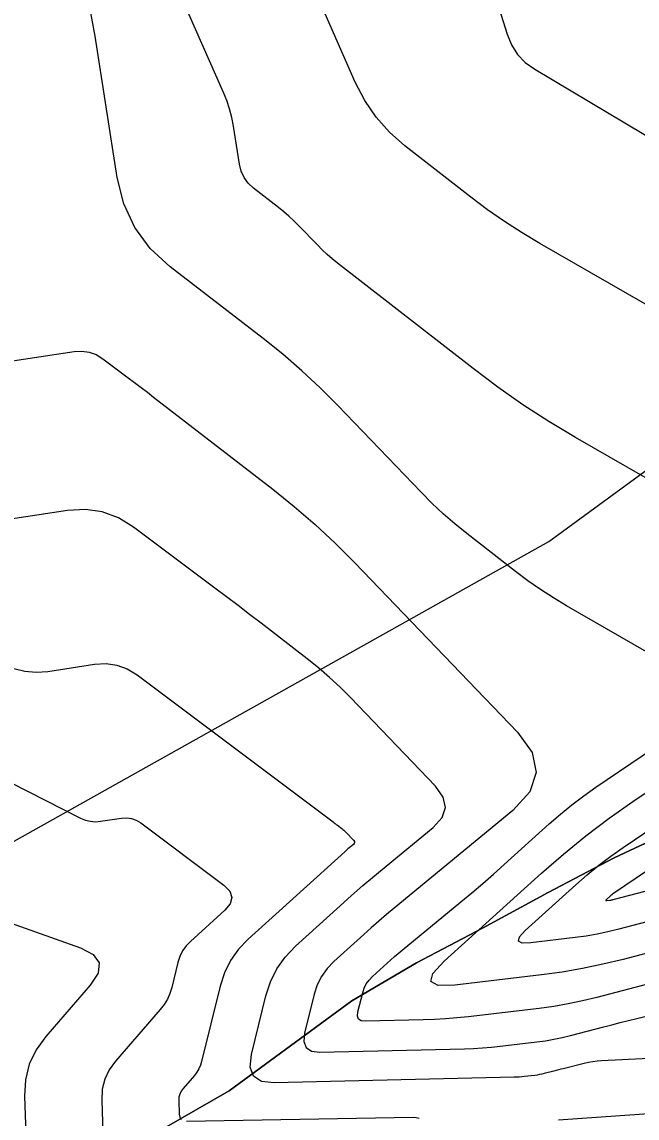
# Model space of a CAD drawing. Extents: x 1354696 to 1366163, y 660729 to 670380.
# Drawn here: x 1361058.7 to 1361099.9, y 664627.7 to 664701.2 of the extents above; entities that cross this region are included whole.
import ezdxf

# ---------------------------------------------------------------- set-up
doc = ezdxf.new("R2010")
doc.units = 0
doc.layers.add('R_Contours', color=7, linetype='Continuous')
doc.layers.add('R_Erosion', color=7, linetype='Continuous')

msp = doc.modelspace()

# ---------------------------------------------------------------- linework, layer by layer
at = {"layer": 'R_Contours'}
for points in [[(1361111.89, 664664.068), (1361095.775, 664673.317), (1361093.999, 664674.378), (1361092.263, 664675.5), (1361090.569, 664676.682), (1361088.915, 664677.924), (1361079.826, 664685.004), (1361079.474, 664685.288), (1361079.133, 664685.585), (1361078.803, 664685.894), (1361078.483, 664686.215), (1361077.228, 664687.522), (1361076.908, 664687.843), (1361076.577, 664688.151), (1361076.236, 664688.446), (1361075.883, 664688.73), (1361074.211, 664690.021), (1361073.852, 664690.352), (1361073.574, 664690.731), (1361073.376, 664691.157), (1361073.259, 664691.631), (1361072.861, 664694.173), (1361072.75, 664694.757), (1361072.602, 664695.33), (1361072.416, 664695.892), (1361072.194, 664696.443), (1361060.42, 664723.089)], [(1361106.345, 664678.877), (1361093.399, 664686.307), (1361092.2, 664687.024), (1361091.028, 664687.781), (1361089.884, 664688.579), (1361088.767, 664689.418), (1361084.353, 664692.856), (1361083.318, 664693.768), (1361082.417, 664694.786), (1361081.652, 664695.909), (1361081.023, 664697.137), (1361075.545, 664709.623)], [(1361090.248, 664703.414), (1361091.197, 664700.348), (1361091.491, 664699.626), (1361091.897, 664698.993), (1361092.417, 664698.449), (1361093.05, 664697.995), (1361108.95, 664688.536)], [(1361103.231, 664657.411), (1361095.185, 664662.029), (1361094.298, 664662.559), (1361093.432, 664663.119), (1361092.585, 664663.709), (1361091.759, 664664.329), (1361088.496, 664666.871), (1361087.693, 664667.521), (1361086.914, 664668.197), (1361086.161, 664668.902), (1361085.432, 664669.634), (1361079.852, 664675.444), (1361078.662, 664676.638), (1361077.431, 664677.785), (1361076.158, 664678.886), (1361074.843, 664679.941), (1361068.618, 664684.749), (1361067.284, 664685.983), (1361066.249, 664687.393), (1361065.512, 664688.979), (1361065.073, 664690.742), (1361063.591, 664700.207), (1361063.178, 664702.381)], [(1361051.531, 664677.47), (1361062.185, 664679.074), (1361062.701, 664679.104), (1361063.192, 664679.033), (1361063.657, 664678.863), (1361064.097, 664678.592), (1361065.808, 664677.309), (1361066.235, 664676.988), (1361066.661, 664676.665), (1361067.086, 664676.34), (1361067.509, 664676.014), (1361075.487, 664669.852), (1361076.934, 664668.69), (1361078.336, 664667.478), (1361079.692, 664666.214), (1361081.002, 664664.9), (1361091.888, 664653.566), (1361092.877, 664652.187), (1361093.156, 664650.85), (1361092.723, 664649.554), (1361091.579, 664648.3), (1361083.623, 664641.756), (1361083.106, 664641.325), (1361082.594, 664640.889), (1361082.088, 664640.446), (1361081.586, 664639.998), (1361079.588, 664638.189), (1361079.132, 664637.714), (1361078.761, 664637.188), (1361078.474, 664636.612), (1361078.272, 664635.986), (1361077.63, 664633.38), (1361077.573, 664632.812), (1361077.724, 664632.411), (1361078.083, 664632.177), (1361078.65, 664632.109), (1361088.341, 664632.338), (1361088.944, 664632.359), (1361089.545, 664632.394), (1361090.146, 664632.444), (1361090.745, 664632.508), (1361093.199, 664632.797), (1361093.768, 664632.874), (1361094.332, 664632.971), (1361094.893, 664633.087), (1361095.451, 664633.223), (1361097.673, 664633.805), (1361098.229, 664633.95), (1361098.785, 664634.093), (1361099.341, 664634.234), (1361099.898, 664634.374), (1361104.88, 664635.617)], [(1361107.993, 664632.039), (1361097.537, 664631.524), (1361097.241, 664631.502), (1361096.947, 664631.466), (1361096.656, 664631.416), (1361096.366, 664631.351), (1361094.952, 664630.998), (1361094.794, 664630.958), (1361094.636, 664630.918), (1361094.478, 664630.877), (1361094.32, 664630.836), (1361093.689, 664630.671), (1361093.531, 664630.633), (1361093.372, 664630.6), (1361093.211, 664630.572), (1361093.05, 664630.55), (1361092.353, 664630.468), (1361092.183, 664630.45), (1361092.013, 664630.436), (1361091.842, 664630.426), (1361091.671, 664630.42), (1361075.596, 664630.04), (1361074.742, 664630.142), (1361074.201, 664630.495), (1361073.973, 664631.1), (1361074.058, 664631.956), (1361075.025, 664635.881), (1361075.331, 664636.825), (1361075.763, 664637.693), (1361076.322, 664638.485), (1361077.008, 664639.201), (1361080.019, 664641.926), (1361080.774, 664642.602), (1361081.538, 664643.268), (1361082.309, 664643.926), (1361083.088, 664644.575), (1361086.241, 664647.168), (1361086.841, 664647.826), (1361087.068, 664648.506), (1361086.922, 664649.207), (1361086.403, 664649.931), (1361080.692, 664655.876), (1361080.005, 664656.566), (1361079.294, 664657.229), (1361078.558, 664657.865), (1361077.799, 664658.474), (1361074.713, 664660.858), (1361073.941, 664661.452), (1361073.166, 664662.044), (1361072.389, 664662.633), (1361071.61, 664663.219), (1361066.159, 664667.308), (1361065.142, 664667.933), (1361064.067, 664668.327), (1361062.934, 664668.49), (1361061.743, 664668.421), (1361056.861, 664667.686)], [(1361107.731, 664642.711), (1361098.682, 664640.341), (1361097.958, 664640.165), (1361097.228, 664640.014), (1361096.494, 664639.888), (1361095.755, 664639.788), (1361092.789, 664639.437), (1361092.209, 664639.423), (1361091.954, 664639.556), (1361092.022, 664639.837), (1361092.413, 664640.264), (1361095.805, 664643.331), (1361096.566, 664643.995), (1361097.349, 664644.632), (1361098.153, 664645.24), (1361098.98, 664645.821), (1361120.279, 664660.233)], [(1361058.135, 664657.819), (1361058.872, 664657.637), (1361059.63, 664657.575), (1361060.406, 664657.634), (1361063.553, 664658.107), (1361064.321, 664658.151), (1361065.051, 664658.046), (1361065.744, 664657.792), (1361066.399, 664657.39), (1361079.531, 664647.541), (1361079.604, 664647.486), (1361079.677, 664647.431), (1361079.749, 664647.376), (1361079.822, 664647.32), (1361080.111, 664647.096), (1361080.182, 664647.039), (1361080.251, 664646.98), (1361080.318, 664646.917), (1361080.382, 664646.853), (1361080.918, 664646.295), (1361080.966, 664646.227), (1361080.98, 664646.162), (1361080.959, 664646.098), (1361080.903, 664646.036), (1361080.608, 664645.794), (1361080.534, 664645.732), (1361080.462, 664645.67), (1361080.39, 664645.608), (1361080.319, 664645.544), (1361073.846, 664639.686), (1361073.196, 664639.007), (1361072.666, 664638.256), (1361072.256, 664637.434), (1361071.967, 664636.539), (1361070.721, 664631.481), (1361070.642, 664631.227), (1361070.535, 664630.987), (1361070.401, 664630.761), (1361070.238, 664630.55), (1361069.48, 664629.676), (1361069.349, 664629.494), (1361069.258, 664629.299), (1361069.206, 664629.089), (1361069.194, 664628.866), (1361069.225, 664627.943), (1361069.261, 664627.742), (1361069.352, 664627.6)], [(1361121.388, 664658.342), (1361098.333, 664642.741), (1361098.272, 664642.698), (1361098.212, 664642.653), (1361098.154, 664642.606), (1361098.097, 664642.556), (1361097.846, 664642.329), (1361097.817, 664642.297), (1361097.812, 664642.276), (1361097.83, 664642.266), (1361097.874, 664642.267), (1361098.094, 664642.293), (1361098.149, 664642.301), (1361098.203, 664642.31), (1361098.257, 664642.321), (1361098.311, 664642.334), (1361111.084, 664645.68)], [(1361104.378, 664639.742), (1361098.974, 664638.327), (1361097.618, 664637.997), (1361096.254, 664637.714), (1361094.88, 664637.479), (1361093.498, 664637.292), (1361087.704, 664636.607), (1361086.588, 664636.58), (1361086.096, 664636.837), (1361086.227, 664637.376), (1361086.981, 664638.199), (1361093.513, 664644.106), (1361094.978, 664645.385), (1361096.486, 664646.61), (1361098.035, 664647.782), (1361099.627, 664648.9), (1361112.138, 664657.366)], [(1361101.026, 664636.774), (1361097.212, 664635.775), (1361096.256, 664635.542), (1361095.293, 664635.343), (1361094.324, 664635.177), (1361093.348, 664635.044), (1361088.581, 664634.481), (1361087.831, 664634.402), (1361087.079, 664634.34), (1361086.326, 664634.295), (1361085.572, 664634.269), (1361081.705, 664634.177), (1361081.425, 664634.211), (1361081.248, 664634.326), (1361081.174, 664634.524), (1361081.201, 664634.805), (1361081.518, 664636.09), (1361081.618, 664636.399), (1361081.76, 664636.683), (1361081.943, 664636.943), (1361082.167, 664637.177), (1361083.154, 664638.07), (1361083.401, 664638.291), (1361083.651, 664638.51), (1361083.904, 664638.725), (1361084.159, 664638.937), (1361088.096, 664642.176), (1361088.834, 664642.79), (1361089.565, 664643.413), (1361090.288, 664644.045), (1361091.004, 664644.685), (1361094.018, 664647.41), (1361094.769, 664648.065), (1361095.541, 664648.693), (1361096.334, 664649.293), (1361097.15, 664649.866), (1361103.355, 664654.065)], [(1361057.922, 664650.193), (1361062.61, 664647.799), (1361062.933, 664647.664), (1361063.263, 664647.582), (1361063.603, 664647.555), (1361063.951, 664647.581), (1361065.362, 664647.793), (1361065.707, 664647.813), (1361066.034, 664647.766), (1361066.345, 664647.652), (1361066.639, 664647.472), (1361072.205, 664643.297), (1361072.606, 664642.895), (1361072.753, 664642.481), (1361072.645, 664642.055), (1361072.282, 664641.617), (1361069.978, 664639.532), (1361069.687, 664639.227), (1361069.449, 664638.891), (1361069.266, 664638.522), (1361069.136, 664638.121), (1361068.725, 664636.452), (1361068.599, 664636.046), (1361068.43, 664635.664), (1361068.215, 664635.305), (1361067.956, 664634.968), (1361064.95, 664631.5), (1361064.529, 664630.918), (1361064.235, 664630.29), (1361064.068, 664629.617), (1361064.03, 664628.899), (1361064.13, 664625.937)], [(1361051.137, 664643.162), (1361062.607, 664639.091), (1361063.454, 664638.65), (1361063.846, 664638.088), (1361063.782, 664637.407), (1361063.263, 664636.605), (1361060.275, 664633.158), (1361059.626, 664632.261), (1361059.174, 664631.295), (1361058.918, 664630.259), (1361058.858, 664629.154), (1361059.112, 664621.628)], [(1361094.639, 664627.564), (1361103.863, 664628.21), (1361104.74, 664628.27), (1361105.617, 664628.329), (1361106.495, 664628.387), (1361107.373, 664628.443), (1361112.523, 664628.768), (1361112.579, 664628.766), (1361112.63, 664628.752), (1361112.676, 664628.726), (1361112.717, 664628.689), (1361112.872, 664628.514), (1361112.949, 664628.427), (1361113.027, 664628.34), (1361114.136, 664627.092)], [(1361069.702, 664627.49), (1361084.905, 664627.747), (1361085.108, 664627.734), (1361085.298, 664627.685)]]:
    msp.add_lwpolyline(points, dxfattribs=at)
at = {"layer": 'R_Erosion'}
for p, q in [((1361093.993, 664666.332), (1361279.14, 664802.18)), ((1360919.054, 664568.277), (1361093.993, 664666.332))]:
    msp.add_line(p, q, dxfattribs=at)
for points in [[(1361068.22, 664627.002), (1361072.563, 664629.518), (1361076.675, 664632.529), (1361080.784, 664635.546), (1361085.116, 664638.087), (1361089.544, 664640.421), (1361093.949, 664642.806), (1361098.381, 664645.132), (1361102.908, 664647.254)], [(1361102.908, 664647.254), (1361098.381, 664645.132), (1361093.949, 664642.806), (1361089.544, 664640.421), (1361085.116, 664638.087), (1361080.784, 664635.546), (1361076.675, 664632.529), (1361072.563, 664629.518), (1361068.22, 664627.002)]]:
    msp.add_lwpolyline(points, dxfattribs=at)

doc.saveas('drawing.dxf')
